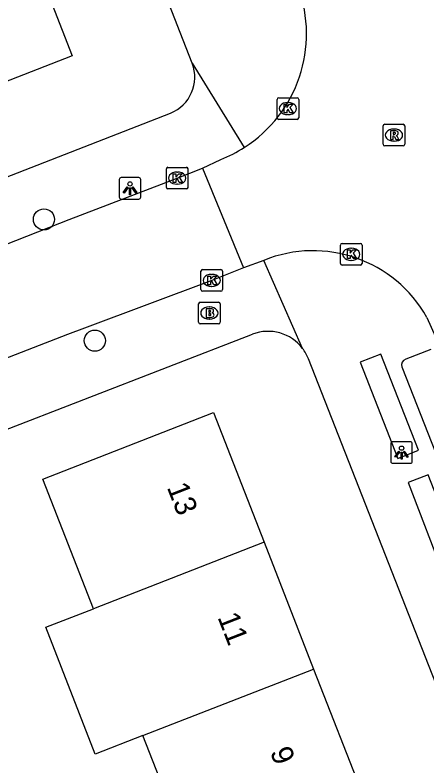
# Model space of a CAD drawing. Extents: x 159689 to 160786, y 387323 to 388339.
# Drawn here: x 160269.97 to 160289.04, y 387535.31 to 387570.09 of the extents above; entities that cross this region are included whole.
import ezdxf

# ---------------------------------------------------------------- set-up
doc = ezdxf.new("R2010")
doc.units = 0
for name, color, linetype in [('IMGEO_Boom', 7, 'Continuous'), ('IMGEO_Brandkraan', 7, 'Continuous'), ('IMGEO_Kolk', 7, 'Continuous'), ('IMGEO_Lichtpunt', 7, 'Continuous'), ('IMGEO_Pand', 7, 'Continuous'), ('IMGEO_Pand_nummerreeks', 7, 'Continuous'), ('IMGEO_Rijbaan_lokaal_open', 7, 'Continuous'), ('IMGEO_Rioolput', 7, 'Continuous'), ('IMGEO_Voetpad_open', 7, 'Continuous')]:
    doc.layers.add(name, color=color, linetype=linetype)

msp = doc.modelspace()

# ---------------------------------------------------------------- linework, layer by layer
at = {"layer": 'IMGEO_Boom'}
for centre in [(160271.311, 387560.623), (160273.669, 387555.008)]:
    msp.add_circle(centre, 0.489, dxfattribs=at)
at = {"layer": 'IMGEO_Brandkraan'}
for p, q in [((160278.467, 387555.862), (160278.467, 387556.714)), ((160278.542, 387556.788), (160279.394, 387556.788)), ((160279.468, 387556.714), (160279.468, 387555.862)), ((160278.955, 387556.568), (160278.98, 387556.568)), ((160278.978, 387556.008), (160278.953, 387556.008)), ((160279.394, 387555.788), (160278.542, 387555.788))]:
    msp.add_line(p, q, dxfattribs=at)
for points in [[(160278.467, 387555.862), (160278.467, 387556.714)], [(160278.542, 387556.788), (160279.394, 387556.788)], [(160279.468, 387556.714), (160279.468, 387555.862)], [(160278.815, 387556.488), (160278.815, 387556.088), (160279.028, 387556.088)], [(160279.046, 387556.488), (160278.815, 387556.488)], [(160278.994, 387556.407), (160278.94, 387556.407), (160278.94, 387556.331)], [(160278.94, 387556.331), (160278.993, 387556.331)], [(160279.002, 387556.255), (160278.94, 387556.255), (160278.94, 387556.174)], [(160278.94, 387556.174), (160279.002, 387556.174)], [(160279.394, 387555.788), (160278.542, 387555.788)]]:
    msp.add_lwpolyline(points, dxfattribs=at)
for centre, radius, start, end in [((160278.544, 387556.712), 0.0765, 91.552, 178.448), ((160278.544, 387556.712), 0.0765, 91.552, 178.448), ((160279.392, 387556.712), 0.0765, 1.552, 88.448), ((160279.392, 387556.712), 0.0765, 1.552, 88.448), ((160278.995, 387556.369), 0.0379, 267.8285, 90.9355), ((160279.003, 387556.214), 0.0404, 269.8759, 90.5077), ((160279.05, 387556.343), 0.145, 59.4692, 91.5367), ((160279.075, 387556.39), 0.0922, 285.5137, 58.1501), ((160279.08, 387556.198), 0.105, 301.3115, 78.989), ((160279.034, 387556.339), 0.251, 268.6676, 293.5347), ((160278.544, 387555.864), 0.0765, 181.552, 268.448), ((160278.544, 387555.864), 0.0765, 181.552, 268.448), ((160279.392, 387555.864), 0.0765, 271.552, 358.448), ((160279.392, 387555.864), 0.0765, 271.552, 358.448)]:
    msp.add_arc(centre, radius, start, end, dxfattribs=at)
for centre, major_axis, ratio, start_param, end_param in [((160278.954, 387556.288), (-0.387, 0.002), 0.722429, 4.712389, 7.853982), ((160278.979, 387556.288), (-0.39, 0.002), 0.717154, 1.570796, 4.712389)]:
    msp.add_ellipse(centre, major_axis=major_axis, ratio=ratio, start_param=start_param, end_param=end_param, dxfattribs=at)
at = {"layer": 'IMGEO_Kolk'}
for p, q in [((160282.104, 387565.33), (160282.104, 387566.182)), ((160282.179, 387566.256), (160283.031, 387566.256)), ((160282.592, 387566.036), (160282.617, 387566.036)), ((160283.105, 387566.182), (160283.105, 387565.33)), ((160282.615, 387565.476), (160282.59, 387565.476)), ((160283.031, 387565.256), (160282.179, 387565.256)), ((160276.979, 387562.108), (160276.979, 387562.96)), ((160277.054, 387563.034), (160277.906, 387563.034)), ((160277.98, 387562.96), (160277.98, 387562.108)), ((160277.467, 387562.814), (160277.492, 387562.814)), ((160277.49, 387562.254), (160277.465, 387562.254)), ((160277.906, 387562.034), (160277.054, 387562.034)), ((160285.035, 387558.581), (160285.035, 387559.433)), ((160285.11, 387559.507), (160285.962, 387559.507)), ((160286.036, 387559.433), (160286.036, 387558.581)), ((160285.523, 387559.287), (160285.548, 387559.287)), ((160285.546, 387558.727), (160285.521, 387558.727)), ((160285.962, 387558.507), (160285.11, 387558.507)), ((160278.58, 387557.373), (160278.58, 387558.225)), ((160278.655, 387558.299), (160279.507, 387558.299)), ((160279.068, 387558.079), (160279.093, 387558.079)), ((160279.581, 387558.225), (160279.581, 387557.373)), ((160279.507, 387557.299), (160278.655, 387557.299)), ((160279.091, 387557.519), (160279.066, 387557.519))]:
    msp.add_line(p, q, dxfattribs=at)
for points in [[(160282.104, 387565.33), (160282.104, 387566.182)], [(160282.179, 387566.256), (160283.031, 387566.256)], [(160283.105, 387566.182), (160283.105, 387565.33)], [(160282.425, 387565.956), (160282.548, 387565.956), (160282.548, 387565.805), (160282.678, 387565.956), (160282.842, 387565.956), (160282.696, 387565.805), (160282.849, 387565.556), (160282.697, 387565.556), (160282.612, 387565.72), (160282.548, 387565.653), (160282.548, 387565.556), (160282.425, 387565.556), (160282.425, 387565.956)], [(160283.031, 387565.256), (160282.179, 387565.256)], [(160276.979, 387562.108), (160276.979, 387562.96)], [(160277.054, 387563.034), (160277.906, 387563.034)], [(160277.98, 387562.96), (160277.98, 387562.108)], [(160277.3, 387562.734), (160277.423, 387562.734), (160277.423, 387562.583), (160277.553, 387562.734), (160277.717, 387562.734), (160277.571, 387562.583), (160277.724, 387562.334), (160277.572, 387562.334), (160277.487, 387562.498), (160277.423, 387562.431), (160277.423, 387562.334), (160277.3, 387562.334), (160277.3, 387562.734)], [(160277.906, 387562.034), (160277.054, 387562.034)], [(160285.035, 387558.581), (160285.035, 387559.433)], [(160285.11, 387559.507), (160285.962, 387559.507)], [(160286.036, 387559.433), (160286.036, 387558.581)], [(160285.356, 387559.207), (160285.479, 387559.207), (160285.479, 387559.056), (160285.609, 387559.207), (160285.773, 387559.207), (160285.627, 387559.056), (160285.78, 387558.807), (160285.628, 387558.807), (160285.543, 387558.971), (160285.479, 387558.904), (160285.479, 387558.807), (160285.356, 387558.807), (160285.356, 387559.207)], [(160285.962, 387558.507), (160285.11, 387558.507)], [(160278.58, 387557.373), (160278.58, 387558.225)], [(160278.655, 387558.299), (160279.507, 387558.299)], [(160278.901, 387557.999), (160279.024, 387557.999), (160279.024, 387557.848), (160279.154, 387557.999), (160279.318, 387557.999), (160279.172, 387557.848), (160279.325, 387557.599), (160279.173, 387557.599), (160279.088, 387557.763), (160279.024, 387557.696), (160279.024, 387557.599), (160278.901, 387557.599), (160278.901, 387557.999)], [(160279.581, 387558.225), (160279.581, 387557.373)], [(160279.507, 387557.299), (160278.655, 387557.299)]]:
    msp.add_lwpolyline(points, dxfattribs=at)
for centre, start, end in [((160282.181, 387566.18), 91.552, 178.448), ((160282.181, 387566.18), 91.552, 178.448), ((160283.029, 387566.18), 1.552, 88.448), ((160283.029, 387566.18), 1.552, 88.448), ((160282.181, 387565.332), 181.552, 268.448), ((160282.181, 387565.332), 181.552, 268.448), ((160283.029, 387565.332), 271.552, 358.448), ((160283.029, 387565.332), 271.552, 358.448), ((160277.056, 387562.958), 91.552, 178.448), ((160277.056, 387562.958), 91.552, 178.448), ((160277.904, 387562.958), 1.552, 88.448), ((160277.904, 387562.958), 1.552, 88.448), ((160277.056, 387562.11), 181.552, 268.448), ((160277.056, 387562.11), 181.552, 268.448), ((160277.904, 387562.11), 271.552, 358.448), ((160277.904, 387562.11), 271.552, 358.448), ((160285.112, 387559.431), 91.552, 178.448), ((160285.112, 387559.431), 91.552, 178.448), ((160285.96, 387559.431), 1.552, 88.448), ((160285.96, 387559.431), 1.552, 88.448), ((160285.112, 387558.583), 181.552, 268.448), ((160285.112, 387558.583), 181.552, 268.448), ((160285.96, 387558.583), 271.552, 358.448), ((160285.96, 387558.583), 271.552, 358.448), ((160278.657, 387558.223), 91.552, 178.448), ((160278.657, 387558.223), 91.552, 178.448), ((160279.505, 387558.223), 1.552, 88.448), ((160279.505, 387558.223), 1.552, 88.448), ((160278.657, 387557.375), 181.552, 268.448), ((160278.657, 387557.375), 181.552, 268.448), ((160279.505, 387557.375), 271.552, 358.448), ((160279.505, 387557.375), 271.552, 358.448)]:
    msp.add_arc(centre, 0.0765, start, end, dxfattribs=at)
for centre, major_axis, ratio, start_param, end_param in [((160282.591, 387565.756), (-0.387, 0.002), 0.722429, 4.712389, 7.853982), ((160282.616, 387565.756), (-0.39, 0.002), 0.717154, 1.570796, 4.712389), ((160277.466, 387562.534), (-0.387, 0.002), 0.722429, 4.712389, 7.853982), ((160277.491, 387562.534), (-0.39, 0.002), 0.717154, 1.570796, 4.712389), ((160285.522, 387559.007), (-0.387, 0.002), 0.722429, 4.712389, 7.853982), ((160285.547, 387559.007), (-0.39, 0.002), 0.717154, 1.570796, 4.712389), ((160279.067, 387557.799), (-0.387, 0.002), 0.722429, 4.712389, 7.853982), ((160279.092, 387557.799), (-0.39, 0.002), 0.717154, 1.570796, 4.712389)]:
    msp.add_ellipse(centre, major_axis=major_axis, ratio=ratio, start_param=start_param, end_param=end_param, dxfattribs=at)
at = {"layer": 'IMGEO_Lichtpunt'}
for p, q in [((160275.698, 387562.561), (160274.89, 387562.561)), ((160275.698, 387562.561), (160274.89, 387562.561)), ((160274.796, 387562.466), (160274.796, 387561.659)), ((160274.796, 387562.466), (160274.796, 387561.659)), ((160275.792, 387561.659), (160275.792, 387562.466)), ((160275.792, 387561.659), (160275.792, 387562.466)), ((160274.89, 387561.565), (160275.698, 387561.565)), ((160274.89, 387561.565), (160275.698, 387561.565)), ((160288.268, 387550.327), (160287.46, 387550.327)), ((160288.268, 387550.327), (160287.46, 387550.327)), ((160287.366, 387550.232), (160287.366, 387549.425)), ((160287.366, 387550.232), (160287.366, 387549.425)), ((160288.362, 387549.425), (160288.362, 387550.232)), ((160288.362, 387549.425), (160288.362, 387550.232)), ((160287.46, 387549.331), (160288.268, 387549.331)), ((160287.46, 387549.331), (160288.268, 387549.331))]:
    msp.add_line(p, q, dxfattribs=at)
for points in [[(160275.17, 387562.13), (160275.209, 387562.102), (160275.021, 387561.84), (160274.983, 387561.867), (160275.17, 387562.13)], [(160275.272, 387562.082), (160275.319, 387562.082), (160275.319, 387561.76), (160275.272, 387561.76), (160275.272, 387562.082)], [(160275.382, 387562.102), (160275.42, 387562.129), (160275.607, 387561.867), (160275.568, 387561.839), (160275.382, 387562.102)], [(160287.74, 387549.896), (160287.779, 387549.868), (160287.591, 387549.606), (160287.553, 387549.633), (160287.74, 387549.896)], [(160287.842, 387549.848), (160287.889, 387549.848), (160287.889, 387549.526), (160287.842, 387549.526), (160287.842, 387549.848)], [(160287.952, 387549.868), (160287.99, 387549.895), (160288.177, 387549.633), (160288.138, 387549.605), (160287.952, 387549.868)]]:
    msp.add_lwpolyline(points, dxfattribs=at)
for centre in [(160275.295, 387562.264), (160287.865, 387550.03)]:
    msp.add_circle(centre, 0.0994, dxfattribs=at)
for centre, start, end in [((160274.89, 387562.466), 90, 180), ((160274.89, 387562.466), 90, 180), ((160275.698, 387562.466), 0, 90), ((160275.698, 387562.466), 0, 90), ((160274.89, 387561.659), 180, 270), ((160274.89, 387561.659), 180, 270), ((160275.698, 387561.659), 270, 0), ((160275.698, 387561.659), 270, 360), ((160287.46, 387550.232), 90, 180), ((160287.46, 387550.232), 90, 180), ((160288.268, 387550.232), 0, 90), ((160288.268, 387550.232), 0, 90), ((160287.46, 387549.425), 180, 270), ((160287.46, 387549.425), 180, 270), ((160288.268, 387549.425), 270, 0), ((160288.268, 387549.425), 270, 360)]:
    msp.add_arc(centre, 0.0946, start, end, dxfattribs=at)
at = {"layer": 'IMGEO_Pand'}
for points in [[(160263.527, 387573.613), (160269.589, 387575.977), (160272.622, 387568.199), (160266.56, 387565.835)], [(160273.605, 387542.592), (160271.263, 387548.602), (160279.163, 387551.682), (160281.506, 387545.671)], [(160281.506, 387545.671), (160273.605, 387542.592)], [(160281.506, 387545.671), (160283.794, 387539.801)], [(160275.893, 387536.722), (160273.69, 387535.863), (160271.402, 387541.734), (160273.605, 387542.592)], [(160275.893, 387536.722), (160283.794, 387539.801)], [(160283.794, 387539.801), (160286.081, 387533.932)], [(160278.181, 387530.853), (160275.893, 387536.722)]]:
    msp.add_lwpolyline(points, dxfattribs=at)
at = {"layer": 'IMGEO_Rijbaan_lokaal_open'}
for points in [[(160278.65, 387562.998), (160279.496, 387563.398)], [(160222.572, 387540.974), (160226.363, 387542.456), (160272.049, 387560.443), (160272.476, 387560.614), (160277.48, 387562.534), (160278.65, 387562.998)], [(160278.65, 387562.998), (160280.555, 387558.375)], [(160281.489, 387558.724), (160280.555, 387558.375)], [(160280.555, 387558.375), (160279.081, 387557.799), (160273.19, 387555.588), (160272.41, 387555.286), (160258.478, 387549.884), (160257.52, 387549.51)], [(160289.042, 387556.083), (160289.434, 387555.183)]]:
    msp.add_lwpolyline(points, dxfattribs=at)
for centre, radius, start, end in [((160277.216, 387569.219), 6.251, 302.6341, 20.1116), ((160277.181, 387569.28), 6.322, 291.4863, 302.6061), ((160283.771, 387553.131), 6.041, 29.2564, 112.198)]:
    msp.add_arc(centre, radius, start, end, dxfattribs=at)
at = {"layer": 'IMGEO_Rioolput'}
for p, q in [((160287.014, 387564.1), (160287.014, 387564.952)), ((160287.089, 387565.026), (160287.941, 387565.026)), ((160288.015, 387564.952), (160288.015, 387564.1)), ((160287.502, 387564.806), (160287.527, 387564.806)), ((160287.525, 387564.246), (160287.5, 387564.246)), ((160287.941, 387564.026), (160287.089, 387564.026))]:
    msp.add_line(p, q, dxfattribs=at)
for points in [[(160287.014, 387564.1), (160287.014, 387564.952)], [(160287.089, 387565.026), (160287.941, 387565.026)], [(160288.015, 387564.952), (160288.015, 387564.1)], [(160287.603, 387564.724), (160287.351, 387564.726), (160287.351, 387564.326)], [(160287.529, 387564.645), (160287.475, 387564.645), (160287.475, 387564.564)], [(160287.351, 387564.326), (160287.475, 387564.326), (160287.475, 387564.488), (160287.486, 387564.488)], [(160287.475, 387564.564), (160287.527, 387564.564)], [(160287.533, 387564.459), (160287.604, 387564.326), (160287.744, 387564.326), (160287.679, 387564.452)], [(160287.941, 387564.026), (160287.089, 387564.026)]]:
    msp.add_lwpolyline(points, dxfattribs=at)
for centre, radius, start, end in [((160287.091, 387564.95), 0.0765, 91.552, 178.448), ((160287.091, 387564.95), 0.0765, 91.552, 178.448), ((160287.939, 387564.95), 0.0765, 1.552, 88.448), ((160287.939, 387564.95), 0.0765, 1.552, 88.448), ((160287.535, 387564.549), 0.0964, 77.0061, 93.1865), ((160287.549, 387564.606), 0.0378, 276.6634, 79.6772), ((160287.602, 387564.614), 0.109, 350.3612, 89.416), ((160287.6, 387564.614), 0.112, 277.5842, 350.9817), ((160287.485, 387564.435), 0.0533, 26.0293, 88.6989), ((160287.511, 387564.753), 0.19, 274.7715, 282.9687), ((160287.584, 387564.399), 0.108, 29.5134, 73.7905), ((160287.091, 387564.102), 0.0765, 181.552, 268.448), ((160287.091, 387564.102), 0.0765, 181.552, 268.448), ((160287.939, 387564.102), 0.0765, 271.552, 358.448), ((160287.939, 387564.102), 0.0765, 271.552, 358.448)]:
    msp.add_arc(centre, radius, start, end, dxfattribs=at)
for centre, major_axis, ratio, start_param, end_param in [((160287.501, 387564.526), (-0.387, 0.002), 0.722429, 4.712389, 7.853982), ((160287.526, 387564.526), (-0.39, 0.002), 0.717154, 1.570796, 4.712389)]:
    msp.add_ellipse(centre, major_axis=major_axis, ratio=ratio, start_param=start_param, end_param=end_param, dxfattribs=at)
at = {"layer": 'IMGEO_Voetpad_open'}
for points in [[(160278.175, 387567.852), (160270.311, 387588.007)], [(160278.175, 387567.852), (160280.587, 387563.955)], [(160225.284, 387549.739), (160226.828, 387545.911), (160277.166, 387565.55)], [(160283.285, 387554.649), (160281.489, 387558.724)], [(160261.425, 387547.75), (160280.969, 387555.305)], [(160289.227, 387554.605), (160288.06, 387554.149)], [(160302.86, 387504.739), (160298.437, 387516.232), (160283.556, 387554.166)], [(160287.694, 387549.558), (160288.656, 387549.932), (160286.904, 387554.384), (160285.949, 387554.018), (160287.694, 387549.558)], [(160287.872, 387553.796), (160305.228, 387509.655)], [(160289.097, 387548.797), (160288.165, 387548.433), (160289.89, 387543.971), (160290.841, 387544.339), (160289.097, 387548.797)]]:
    msp.add_lwpolyline(points, dxfattribs=at)
for centre, radius, start, end in [((160276.519, 387567.206), 1.778, 291.3491, 21.3139), ((160281.691, 387553.438), 2.002, 37.2207, 111.1501), ((160281.672, 387553.427), 2.023, 21.4299, 37.1617), ((160288.15, 387553.874), 0.289, 108.1756, 195.7468)]:
    msp.add_arc(centre, radius, start, end, dxfattribs=at)

# ---------------------------------------------------------------- texts
at = {"layer": 'IMGEO_Pand_nummerreeks'}
for s, rotation, p in [('13', 291.2936, (160276.992, 387548.221)), ('11', 291.2909, (160279.336, 387542.206)), ('9', 291.2936, (160281.765, 387535.974))]:
    msp.add_text(s, height=1, rotation=rotation, dxfattribs=at).set_placement(p)

doc.saveas('drawing.dxf')
